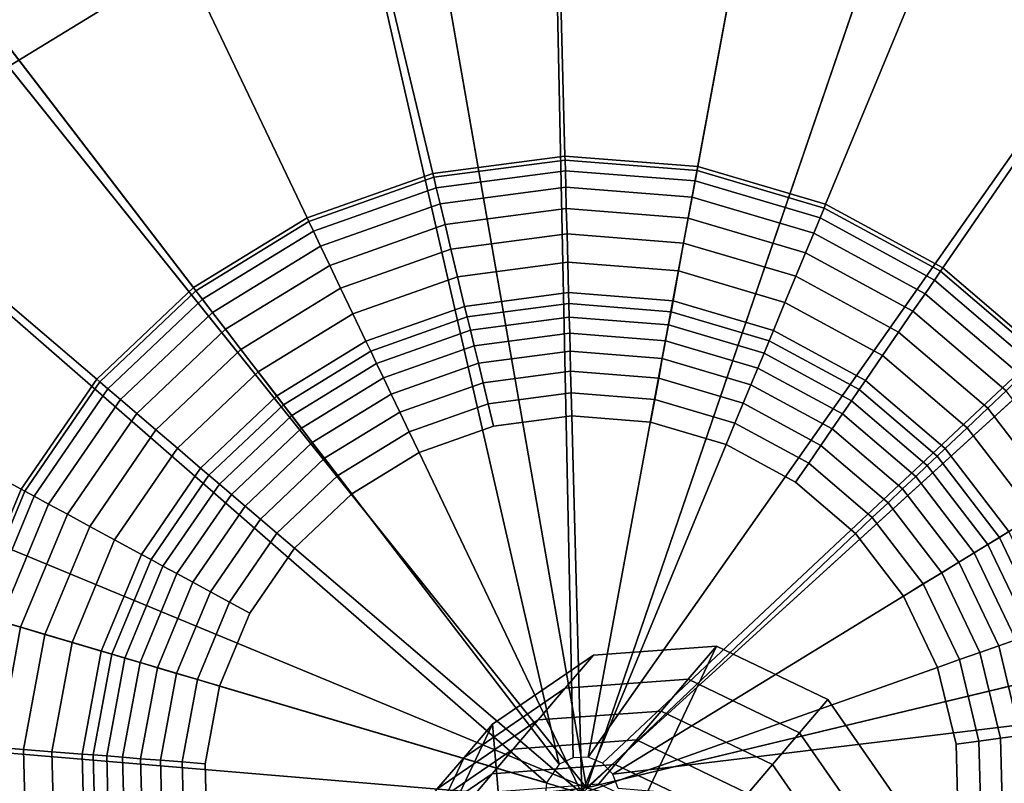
# Model space of a CAD drawing. Extents: x -43.1 to 43.1, y -41.3 to 41.3.
# Tile 649 of 656: x 27.08 to 27.719, y 32.267 to 32.763. Entities that reach past the tile are written whole.
import ezdxf

# ---------------------------------------------------------------- set-up
doc = ezdxf.new("R2010")
doc.units = 0
for name, color, linetype in [('CABLE.1', 18, 'CONTINUOUS'), ('LAMP', 7, 'CONTINUOUS'), ('LAMP_SUPPORT', 18, 'CONTINUOUS')]:
    doc.layers.add(name, color=color, linetype=linetype)

msp = doc.modelspace()

# ---------------------------------------------------------------- linework, layer by layer
at = {"layer": 'CABLE.1'}
for points in [[(27.4055, 32.0877, 27.2378), (27.3871, 32.3053, 27.2143), (27.4527, 32.3501, 27.2026), (27.5325, 32.356, 27.194)], [(27.4055, 32.0877, 27.2378), (27.5325, 32.356, 27.194), (27.6049, 32.3212, 27.1909), (27.6506, 32.2551, 27.194)], [(27.4343, 32.3286, 27.017), (27.5141, 32.3344, 27.0085), (27.5325, 32.356, 27.194), (27.4527, 32.3501, 27.2026)], [(27.5141, 32.3344, 27.0085), (27.5865, 32.2996, 27.0054), (27.6049, 32.3212, 27.1909), (27.5325, 32.356, 27.194)], [(27.3686, 32.2837, 27.0285), (27.4343, 32.3286, 27.017), (27.4527, 32.3501, 27.2026), (27.3871, 32.3053, 27.2143)], [(27.4167, 32.308, 26.8339), (27.4965, 32.3138, 26.8259), (27.5141, 32.3344, 27.0085), (27.4343, 32.3286, 27.017)], [(27.4965, 32.3138, 26.8259), (27.5689, 32.2791, 26.8229), (27.5865, 32.2996, 27.0054), (27.5141, 32.3344, 27.0085)], [(27.351, 32.263, 26.845), (27.4167, 32.308, 26.8339), (27.4343, 32.3286, 27.017), (27.3686, 32.2837, 27.0285)], [(27.5865, 32.2996, 27.0054), (27.6322, 32.2335, 27.0085), (27.6506, 32.2551, 27.194), (27.6049, 32.3212, 27.1909)], [(27.4006, 32.2891, 26.6559), (27.4805, 32.2951, 26.6485), (27.4965, 32.3138, 26.8259), (27.4167, 32.308, 26.8339)], [(27.4805, 32.2951, 26.6485), (27.5529, 32.2603, 26.6457), (27.5689, 32.2791, 26.8229), (27.4965, 32.3138, 26.8259)], [(27.3346, 32.2118, 27.0401), (27.3686, 32.2837, 27.0285), (27.3871, 32.3053, 27.2143), (27.353, 32.2334, 27.2261)], [(27.3348, 32.2441, 26.666), (27.4006, 32.2891, 26.6559), (27.4167, 32.308, 26.8339), (27.351, 32.263, 26.845)], [(27.4055, 32.0877, 27.2378), (27.3598, 32.1538, 27.2346), (27.353, 32.2334, 27.2261), (27.3871, 32.3053, 27.2143)], [(27.5689, 32.2791, 26.8229), (27.6146, 32.213, 26.8259), (27.6322, 32.2335, 27.0085), (27.5865, 32.2996, 27.0054)], [(27.3869, 32.273, 26.4852), (27.4668, 32.2791, 26.4788), (27.4805, 32.2951, 26.6485), (27.4006, 32.2891, 26.6559)], [(27.4668, 32.2791, 26.4788), (27.5393, 32.2444, 26.4765), (27.5529, 32.2603, 26.6457), (27.4805, 32.2951, 26.6485)], [(27.3209, 32.2279, 26.4939), (27.3869, 32.273, 26.4852), (27.4006, 32.2891, 26.6559), (27.3348, 32.2441, 26.666)], [(27.3169, 32.1911, 26.856), (27.351, 32.263, 26.845), (27.3686, 32.2837, 27.0285), (27.3346, 32.2118, 27.0401)], [(27.3762, 32.2605, 26.3243), (27.4562, 32.2666, 26.3193), (27.4668, 32.2791, 26.4788), (27.3869, 32.273, 26.4852)], [(27.4562, 32.2666, 26.3193), (27.5287, 32.232, 26.3175), (27.5393, 32.2444, 26.4765), (27.4668, 32.2791, 26.4788)], [(27.5529, 32.2603, 26.6457), (27.5986, 32.1942, 26.6485), (27.6146, 32.213, 26.8259), (27.5689, 32.2791, 26.8229)], [(27.3101, 32.2151, 26.331), (27.3762, 32.2605, 26.3243), (27.3869, 32.273, 26.4852), (27.3209, 32.2279, 26.4939)]]:
    msp.add_3dface(points, dxfattribs=at)
at = {"layer": 'LAMP'}
for points in [[(27.5075, 33.0191, 31.956), (27.3179, 33.0101, 31.956), (27.4481, 32.264, 31.956), (27.6934, 32.9805, 31.956)], [(27.1364, 32.9543, 31.956), (26.9745, 32.8551, 31.956), (27.4481, 32.264, 31.956), (27.3179, 33.0101, 31.956)], [(27.8639, 32.897, 31.956), (27.6934, 32.9805, 31.956), (27.4481, 32.264, 31.956), (28.0083, 32.7737, 31.956)], [(27.0071, 32.8144, 35.0649), (27.1579, 32.9068, 35.0649), (27.2011, 32.811, 35.0862), (27.0728, 32.7324, 35.0862)], [(27.4952, 32.8623, 35.0862), (27.6425, 32.8318, 35.0862), (27.4481, 32.264, 35.0862), (27.3449, 32.8552, 35.0862)], [(26.8424, 32.7187, 31.956), (26.7483, 32.5538, 31.956), (27.4481, 32.264, 31.956), (26.9745, 32.8551, 31.956)], [(27.2011, 32.811, 35.0862), (27.3449, 32.8552, 35.0862), (27.4481, 32.264, 35.0862), (27.0728, 32.7324, 35.0862)], [(27.7776, 32.7656, 35.0862), (27.892, 32.6679, 35.0862), (27.4481, 32.264, 35.0862), (27.6425, 32.8318, 35.0862)], [(28.1175, 32.6184, 31.956), (28.0083, 32.7737, 31.956), (27.4481, 32.264, 31.956), (28.1846, 32.4408, 31.956)], [(26.9681, 32.6243, 35.0862), (27.0728, 32.7324, 35.0862), (27.4481, 32.264, 35.0862), (26.8936, 32.4936, 35.0862)], [(27.9785, 32.5448, 35.0862), (28.0317, 32.4041, 35.0862), (27.4481, 32.264, 35.0862), (27.892, 32.6679, 35.0862)], [(26.6982, 32.3707, 31.956), (26.6953, 32.1808, 31.956), (27.4481, 32.264, 31.956), (26.7483, 32.5538, 31.956)], [(26.8539, 32.3485, 35.0862), (26.8936, 32.4936, 35.0862), (27.4481, 32.264, 35.0862), (26.8515, 32.1981, 35.0862)], [(28.2054, 32.2521, 31.956), (28.1846, 32.4408, 31.956), (27.4481, 32.264, 31.956), (28.1787, 32.0641, 31.956)], [(28.0482, 32.2545, 35.0862), (28.027, 32.1056, 35.0862), (27.4481, 32.264, 35.0862), (28.0317, 32.4041, 35.0862)]]:
    msp.add_3dface(points, dxfattribs=at)
at = {"layer": 'LAMP_SUPPORT'}
for points in [[(27.4394, 32.2835, 31.3898), (27.4304, 32.2792, 31.3898), (27.2218, 33.19, 31.3898), (27.4199, 33.2161, 31.3898)], [(27.4493, 32.2838, 31.3898), (27.4394, 32.2835, 31.3898), (27.4199, 33.2161, 31.3898), (27.6192, 33.2004, 31.3898)], [(27.4493, 32.2838, 31.3898), (27.6192, 33.2004, 31.3898), (27.8109, 33.1436, 31.3898), (27.9865, 33.0483, 31.3898)], [(27.4304, 32.2792, 31.3898), (26.8629, 33.0188, 31.3898), (27.0334, 33.1233, 31.3898), (27.2218, 33.19, 31.3898)], [(27.4585, 32.28, 31.3898), (27.4493, 32.2838, 31.3898), (27.9865, 33.0483, 31.3898), (28.1385, 32.9184, 31.3898)], [(27.4249, 33.0283, 27.6063), (27.2656, 33.0073, 27.6063), (27.3483, 32.6629, 27.6063), (27.4341, 32.6742, 27.6063)], [(27.585, 33.0157, 27.6063), (27.4249, 33.0283, 27.6063), (27.4341, 32.6742, 27.6063), (27.5204, 32.6674, 27.6063)], [(27.4304, 32.2792, 31.3898), (27.4221, 32.2671, 31.3898), (26.718, 32.8812, 31.3898), (26.8629, 33.0188, 31.3898)], [(27.739, 32.97, 27.6063), (27.585, 33.0157, 27.6063), (27.5204, 32.6674, 27.6063), (27.6034, 32.6429, 27.6063)], [(27.2656, 33.0073, 27.6063), (27.1143, 32.9537, 27.6063), (27.2667, 32.634, 27.6063), (27.3483, 32.6629, 27.6063)], [(27.8801, 32.8934, 27.6063), (27.739, 32.97, 27.6063), (27.6034, 32.6429, 27.6063), (27.6795, 32.6016, 27.6063)], [(27.1143, 32.9537, 27.6063), (26.9773, 32.8698, 27.6063), (27.1929, 32.5888, 27.6063), (27.2667, 32.634, 27.6063)], [(27.4653, 32.2728, 31.3898), (27.4585, 32.28, 31.3898), (28.1385, 32.9184, 31.3898), (28.2602, 32.7599, 31.3898)], [(28.0022, 32.7891, 27.6063), (27.8801, 32.8934, 27.6063), (27.6795, 32.6016, 27.6063), (27.7453, 32.5453, 27.6063)], [(27.4221, 32.2671, 31.3898), (26.5283, 32.5319, 31.3898), (26.6047, 32.7165, 31.3898), (26.718, 32.8812, 31.3898)], [(26.9773, 32.8698, 27.6063), (26.8608, 32.7592, 27.6063), (27.1301, 32.5292, 27.6063), (27.1929, 32.5888, 27.6063)], [(26.8608, 32.7592, 27.6063), (26.7699, 32.6269, 27.6063), (27.0811, 32.4579, 27.6063), (27.1301, 32.5292, 27.6063)], [(27.4653, 32.2728, 31.3898), (28.2602, 32.7599, 31.3898), (28.3462, 32.5795, 31.3898), (28.3929, 32.3851, 31.3898)], [(27.4341, 32.6742, 27.6063), (27.3483, 32.6629, 27.6063), (27.3489, 32.6604, 27.5867), (27.4342, 32.6716, 27.5867)], [(27.4342, 32.6716, 27.5867), (27.3489, 32.6604, 27.5867), (27.3505, 32.6536, 27.5344), (27.4344, 32.6647, 27.5344)], [(27.5204, 32.6674, 27.6063), (27.4341, 32.6742, 27.6063), (27.4342, 32.6716, 27.5867), (27.52, 32.6649, 27.5867)], [(27.52, 32.6649, 27.5867), (27.4342, 32.6716, 27.5867), (27.4344, 32.6647, 27.5344), (27.5187, 32.658, 27.5344)], [(27.3483, 32.6629, 27.6063), (27.2667, 32.634, 27.6063), (27.2678, 32.6317, 27.5867), (27.3489, 32.6604, 27.5867)], [(27.4344, 32.6647, 27.5344), (27.3505, 32.6536, 27.5344), (27.3531, 32.6432, 27.4592), (27.4347, 32.6539, 27.4592)], [(27.5187, 32.658, 27.5344), (27.4344, 32.6647, 27.5344), (27.4347, 32.6539, 27.4592), (27.5167, 32.6475, 27.4592)], [(27.6024, 32.6404, 27.5867), (27.52, 32.6649, 27.5867), (27.5187, 32.658, 27.5344), (27.5998, 32.634, 27.5344)], [(27.6034, 32.6429, 27.6063), (27.5204, 32.6674, 27.6063), (27.52, 32.6649, 27.5867), (27.6024, 32.6404, 27.5867)], [(27.3489, 32.6604, 27.5867), (27.2678, 32.6317, 27.5867), (27.2708, 32.6254, 27.5344), (27.3505, 32.6536, 27.5344)], [(27.5998, 32.634, 27.5344), (27.5187, 32.658, 27.5344), (27.5167, 32.6475, 27.4592), (27.5957, 32.6241, 27.4592)], [(27.3505, 32.6536, 27.5344), (27.2708, 32.6254, 27.5344), (27.2755, 32.6157, 27.4592), (27.3531, 32.6432, 27.4592)], [(27.4347, 32.6539, 27.4592), (27.3531, 32.6432, 27.4592), (27.3563, 32.6297, 27.3708), (27.435, 32.6401, 27.3708)], [(27.5167, 32.6475, 27.4592), (27.4347, 32.6539, 27.4592), (27.435, 32.6401, 27.3708), (27.5142, 32.6338, 27.3708)], [(27.3531, 32.6432, 27.4592), (27.2755, 32.6157, 27.4592), (27.2814, 32.6032, 27.3708), (27.3563, 32.6297, 27.3708)], [(27.5957, 32.6241, 27.4592), (27.5167, 32.6475, 27.4592), (27.5142, 32.6338, 27.3708), (27.5904, 32.6113, 27.3708)], [(27.6795, 32.6016, 27.6063), (27.6034, 32.6429, 27.6063), (27.6024, 32.6404, 27.5867), (27.678, 32.5994, 27.5867)], [(27.435, 32.6401, 27.3708), (27.3563, 32.6297, 27.3708), (27.3601, 32.6137, 27.2792), (27.4355, 32.6236, 27.2792)], [(27.5142, 32.6338, 27.3708), (27.435, 32.6401, 27.3708), (27.4355, 32.6236, 27.2792), (27.5112, 32.6177, 27.2792)], [(27.678, 32.5994, 27.5867), (27.6024, 32.6404, 27.5867), (27.5998, 32.634, 27.5344), (27.6741, 32.5937, 27.5344)], [(27.2667, 32.634, 27.6063), (27.1929, 32.5888, 27.6063), (27.1945, 32.5867, 27.5867), (27.2678, 32.6317, 27.5867)], [(27.2678, 32.6317, 27.5867), (27.1945, 32.5867, 27.5867), (27.1987, 32.5812, 27.5344), (27.2708, 32.6254, 27.5344)], [(27.5904, 32.6113, 27.3708), (27.5142, 32.6338, 27.3708), (27.5112, 32.6177, 27.2792), (27.5841, 32.5961, 27.2792)], [(27.6741, 32.5937, 27.5344), (27.5998, 32.634, 27.5344), (27.5957, 32.6241, 27.4592), (27.668, 32.5848, 27.4592)], [(26.7699, 32.6269, 27.6063), (26.7084, 32.4785, 27.6063), (27.048, 32.3779, 27.6063), (27.0811, 32.4579, 27.6063)], [(27.2708, 32.6254, 27.5344), (27.1987, 32.5812, 27.5344), (27.2053, 32.5727, 27.4592), (27.2755, 32.6157, 27.4592)], [(27.3563, 32.6297, 27.3708), (27.2814, 32.6032, 27.3708), (27.2885, 32.5883, 27.2792), (27.3601, 32.6137, 27.2792)], [(27.4355, 32.6236, 27.2792), (27.3601, 32.6137, 27.2792), (27.3644, 32.5958, 27.1939), (27.4359, 32.6052, 27.1939)], [(27.5112, 32.6177, 27.2792), (27.4355, 32.6236, 27.2792), (27.4359, 32.6052, 27.1939), (27.5079, 32.5996, 27.1939)], [(27.668, 32.5848, 27.4592), (27.5957, 32.6241, 27.4592), (27.5904, 32.6113, 27.3708), (27.6601, 32.5734, 27.3708)], [(27.5841, 32.5961, 27.2792), (27.5112, 32.6177, 27.2792), (27.5079, 32.5996, 27.1939), (27.577, 32.5791, 27.1939)], [(27.2755, 32.6157, 27.4592), (27.2053, 32.5727, 27.4592), (27.2137, 32.5617, 27.3708), (27.2814, 32.6032, 27.3708)], [(27.3601, 32.6137, 27.2792), (27.2885, 32.5883, 27.2792), (27.2964, 32.5717, 27.1939), (27.3644, 32.5958, 27.1939)], [(27.6601, 32.5734, 27.3708), (27.5904, 32.6113, 27.3708), (27.5841, 32.5961, 27.2792), (27.6508, 32.5598, 27.2792)], [(27.4359, 32.6052, 27.1939), (27.3644, 32.5958, 27.1939), (27.369, 32.5766, 27.1249), (27.4365, 32.5855, 27.1249)], [(27.5079, 32.5996, 27.1939), (27.4359, 32.6052, 27.1939), (27.4365, 32.5855, 27.1249), (27.5043, 32.5801, 27.1249)], [(27.2814, 32.6032, 27.3708), (27.2137, 32.5617, 27.3708), (27.2237, 32.5486, 27.2792), (27.2885, 32.5883, 27.2792)], [(27.577, 32.5791, 27.1939), (27.5079, 32.5996, 27.1939), (27.5043, 32.5801, 27.1249), (27.5695, 32.5608, 27.1249)], [(27.7434, 32.5435, 27.5867), (27.678, 32.5994, 27.5867), (27.6741, 32.5937, 27.5344), (27.7384, 32.5387, 27.5344)], [(27.7453, 32.5453, 27.6063), (27.6795, 32.6016, 27.6063), (27.678, 32.5994, 27.5867), (27.7434, 32.5435, 27.5867)], [(27.3644, 32.5958, 27.1939), (27.2964, 32.5717, 27.1939), (27.3049, 32.5539, 27.1249), (27.369, 32.5766, 27.1249)], [(27.6508, 32.5598, 27.2792), (27.5841, 32.5961, 27.2792), (27.577, 32.5791, 27.1939), (27.6404, 32.5447, 27.1939)], [(27.7384, 32.5387, 27.5344), (27.6741, 32.5937, 27.5344), (27.668, 32.5848, 27.4592), (27.7306, 32.5314, 27.4592)], [(27.1929, 32.5888, 27.6063), (27.1301, 32.5292, 27.6063), (27.1321, 32.5275, 27.5867), (27.1945, 32.5867, 27.5867)], [(27.1945, 32.5867, 27.5867), (27.1321, 32.5275, 27.5867), (27.1374, 32.523, 27.5344), (27.1987, 32.5812, 27.5344)], [(27.2885, 32.5883, 27.2792), (27.2237, 32.5486, 27.2792), (27.2349, 32.5341, 27.1939), (27.2964, 32.5717, 27.1939)], [(27.4365, 32.5855, 27.1249), (27.369, 32.5766, 27.1249), (27.3707, 32.5697, 27.1077), (27.4367, 32.5784, 27.1077)], [(27.5043, 32.5801, 27.1249), (27.4365, 32.5855, 27.1249), (27.4367, 32.5784, 27.1077), (27.503, 32.5731, 27.1077)], [(27.1987, 32.5812, 27.5344), (27.1374, 32.523, 27.5344), (27.1456, 32.516, 27.4592), (27.2053, 32.5727, 27.4592)], [(27.5695, 32.5608, 27.1249), (27.5043, 32.5801, 27.1249), (27.503, 32.5731, 27.1077), (27.5667, 32.5542, 27.1077)], [(27.6404, 32.5447, 27.1939), (27.577, 32.5791, 27.1939), (27.5695, 32.5608, 27.1249), (27.6292, 32.5284, 27.1249)], [(27.7306, 32.5314, 27.4592), (27.668, 32.5848, 27.4592), (27.6601, 32.5734, 27.3708), (27.7205, 32.5218, 27.3708)], [(27.2053, 32.5727, 27.4592), (27.1456, 32.516, 27.4592), (27.1561, 32.507, 27.3708), (27.2137, 32.5617, 27.3708)], [(27.369, 32.5766, 27.1249), (27.3049, 32.5539, 27.1249), (27.308, 32.5475, 27.1077), (27.3707, 32.5697, 27.1077)], [(27.4367, 32.5784, 27.1077), (27.3707, 32.5697, 27.1077), (27.3728, 32.5611, 27.0919), (27.4369, 32.5695, 27.0919)], [(27.503, 32.5731, 27.1077), (27.4367, 32.5784, 27.1077), (27.4369, 32.5695, 27.0919), (27.5014, 32.5645, 27.0919)], [(27.5667, 32.5542, 27.1077), (27.503, 32.5731, 27.1077), (27.5014, 32.5645, 27.0919), (27.5634, 32.5461, 27.0919)], [(27.7205, 32.5218, 27.3708), (27.6601, 32.5734, 27.3708), (27.6508, 32.5598, 27.2792), (27.7086, 32.5105, 27.2792)], [(27.2964, 32.5717, 27.1939), (27.2349, 32.5341, 27.1939), (27.247, 32.5184, 27.1249), (27.3049, 32.5539, 27.1249)], [(27.3707, 32.5697, 27.1077), (27.308, 32.5475, 27.1077), (27.3118, 32.5395, 27.0919), (27.3728, 32.5611, 27.0919)], [(27.4369, 32.5695, 27.0919), (27.3728, 32.5611, 27.0919), (27.3752, 32.551, 27.0779), (27.4372, 32.5592, 27.0779)], [(27.5014, 32.5645, 27.0919), (27.4369, 32.5695, 27.0919), (27.4372, 32.5592, 27.0779), (27.4995, 32.5543, 27.0779)], [(27.2137, 32.5617, 27.3708), (27.1561, 32.507, 27.3708), (27.1686, 32.4963, 27.2792), (27.2237, 32.5486, 27.2792)], [(27.3728, 32.5611, 27.0919), (27.3118, 32.5395, 27.0919), (27.3163, 32.5302, 27.0779), (27.3752, 32.551, 27.0779)], [(27.5634, 32.5461, 27.0919), (27.5014, 32.5645, 27.0919), (27.4995, 32.5543, 27.0779), (27.5594, 32.5365, 27.0779)], [(27.6292, 32.5284, 27.1249), (27.5695, 32.5608, 27.1249), (27.5667, 32.5542, 27.1077), (27.6252, 32.5225, 27.1077)], [(27.7086, 32.5105, 27.2792), (27.6508, 32.5598, 27.2792), (27.6404, 32.5447, 27.1939), (27.6953, 32.4978, 27.1939)], [(27.3049, 32.5539, 27.1249), (27.247, 32.5184, 27.1249), (27.2513, 32.5127, 27.1077), (27.308, 32.5475, 27.1077)], [(27.4372, 32.5592, 27.0779), (27.3752, 32.551, 27.0779), (27.3779, 32.5396, 27.0662), (27.4375, 32.5475, 27.0662)], [(27.4995, 32.5543, 27.0779), (27.4372, 32.5592, 27.0779), (27.4375, 32.5475, 27.0662), (27.4973, 32.5427, 27.0662)], [(27.5594, 32.5365, 27.0779), (27.4995, 32.5543, 27.0779), (27.4973, 32.5427, 27.0662), (27.5549, 32.5257, 27.0662)], [(27.6252, 32.5225, 27.1077), (27.5667, 32.5542, 27.1077), (27.5634, 32.5461, 27.0919), (27.6202, 32.5152, 27.0919)], [(27.2237, 32.5486, 27.2792), (27.1686, 32.4963, 27.2792), (27.1826, 32.4844, 27.1939), (27.2349, 32.5341, 27.1939)], [(27.308, 32.5475, 27.1077), (27.2513, 32.5127, 27.1077), (27.2567, 32.5057, 27.0919), (27.3118, 32.5395, 27.0919)], [(27.3752, 32.551, 27.0779), (27.3163, 32.5302, 27.0779), (27.3213, 32.5196, 27.0662), (27.3779, 32.5396, 27.0662)], [(27.4375, 32.5475, 27.0662), (27.3779, 32.5396, 27.0662), (27.381, 32.527, 27.0573), (27.4378, 32.5345, 27.0573)], [(27.4973, 32.5427, 27.0662), (27.4375, 32.5475, 27.0662), (27.4378, 32.5345, 27.0573), (27.495, 32.53, 27.0573)], [(27.5549, 32.5257, 27.0662), (27.4973, 32.5427, 27.0662), (27.495, 32.53, 27.0573), (27.5499, 32.5137, 27.0573)], [(27.6202, 32.5152, 27.0919), (27.5634, 32.5461, 27.0919), (27.5594, 32.5365, 27.0779), (27.6143, 32.5067, 27.0779)], [(27.6953, 32.4978, 27.1939), (27.6404, 32.5447, 27.1939), (27.6292, 32.5284, 27.1249), (27.6809, 32.4842, 27.1249)], [(27.2349, 32.5341, 27.1939), (27.1826, 32.4844, 27.1939), (27.1976, 32.4716, 27.1249), (27.247, 32.5184, 27.1249)], [(27.3118, 32.5395, 27.0919), (27.2567, 32.5057, 27.0919), (27.263, 32.4975, 27.0779), (27.3163, 32.5302, 27.0779)], [(27.3779, 32.5396, 27.0662), (27.3213, 32.5196, 27.0662), (27.3269, 32.5079, 27.0573), (27.381, 32.527, 27.0573)], [(27.4378, 32.5345, 27.0573), (27.381, 32.527, 27.0573), (27.3842, 32.5133, 27.0516), (27.4382, 32.5204, 27.0516)], [(27.495, 32.53, 27.0573), (27.4378, 32.5345, 27.0573), (27.4382, 32.5204, 27.0516), (27.4924, 32.5161, 27.0516)], [(27.6143, 32.5067, 27.0779), (27.5594, 32.5365, 27.0779), (27.5549, 32.5257, 27.0662), (27.6077, 32.497, 27.0662)], [(27.4221, 32.2671, 31.3898), (27.4213, 32.2572, 31.3898), (26.4918, 32.3353, 31.3898), (26.5283, 32.5319, 31.3898)], [(27.1301, 32.5292, 27.6063), (27.0811, 32.4579, 27.6063), (27.0834, 32.4566, 27.5867), (27.1321, 32.5275, 27.5867)], [(27.3163, 32.5302, 27.0779), (27.263, 32.4975, 27.0779), (27.2701, 32.4882, 27.0662), (27.3213, 32.5196, 27.0662)], [(27.5499, 32.5137, 27.0573), (27.495, 32.53, 27.0573), (27.4924, 32.5161, 27.0516), (27.5445, 32.5007, 27.0516)], [(27.6809, 32.4842, 27.1249), (27.6292, 32.5284, 27.1249), (27.6252, 32.5225, 27.1077), (27.6758, 32.4793, 27.1077)], [(27.1321, 32.5275, 27.5867), (27.0834, 32.4566, 27.5867), (27.0895, 32.4533, 27.5344), (27.1374, 32.523, 27.5344)], [(27.1374, 32.523, 27.5344), (27.0895, 32.4533, 27.5344), (27.0989, 32.4482, 27.4592), (27.1456, 32.516, 27.4592)], [(27.381, 32.527, 27.0573), (27.3269, 32.5079, 27.0573), (27.333, 32.4952, 27.0516), (27.3842, 32.5133, 27.0516)], [(27.6077, 32.497, 27.0662), (27.5549, 32.5257, 27.0662), (27.5499, 32.5137, 27.0573), (27.6003, 32.4863, 27.0573)], [(27.6758, 32.4793, 27.1077), (27.6252, 32.5225, 27.1077), (27.6202, 32.5152, 27.0919), (27.6694, 32.4732, 27.0919)], [(27.7689, 32.4588, 27.3708), (27.7205, 32.5218, 27.3708), (27.7086, 32.5105, 27.2792), (27.7549, 32.4502, 27.2792)], [(27.1456, 32.516, 27.4592), (27.0989, 32.4482, 27.4592), (27.1111, 32.4416, 27.3708), (27.1561, 32.507, 27.3708)], [(27.247, 32.5184, 27.1249), (27.1976, 32.4716, 27.1249), (27.203, 32.4669, 27.1077), (27.2513, 32.5127, 27.1077)], [(27.3213, 32.5196, 27.0662), (27.2701, 32.4882, 27.0662), (27.278, 32.4779, 27.0573), (27.3269, 32.5079, 27.0573)], [(27.4382, 32.5204, 27.0516), (27.3842, 32.5133, 27.0516), (27.3877, 32.4987, 27.0496), (27.4386, 32.5054, 27.0496)], [(27.4924, 32.5161, 27.0516), (27.4382, 32.5204, 27.0516), (27.4386, 32.5054, 27.0496), (27.4897, 32.5014, 27.0496)], [(27.5445, 32.5007, 27.0516), (27.4924, 32.5161, 27.0516), (27.4897, 32.5014, 27.0496), (27.5388, 32.4868, 27.0496)], [(27.6694, 32.4732, 27.0919), (27.6202, 32.5152, 27.0919), (27.6143, 32.5067, 27.0779), (27.6619, 32.4661, 27.0779)], [(27.2513, 32.5127, 27.1077), (27.203, 32.4669, 27.1077), (27.2098, 32.4612, 27.0919), (27.2567, 32.5057, 27.0919)], [(27.3842, 32.5133, 27.0516), (27.333, 32.4952, 27.0516), (27.3394, 32.4816, 27.0496), (27.3877, 32.4987, 27.0496)], [(27.6003, 32.4863, 27.0573), (27.5499, 32.5137, 27.0573), (27.5445, 32.5007, 27.0516), (27.5924, 32.4747, 27.0516)], [(27.7549, 32.4502, 27.2792), (27.7086, 32.5105, 27.2792), (27.6953, 32.4978, 27.1939), (27.7392, 32.4406, 27.1939)], [(27.1561, 32.507, 27.3708), (27.1111, 32.4416, 27.3708), (27.1256, 32.4337, 27.2792), (27.1686, 32.4963, 27.2792)], [(27.2567, 32.5057, 27.0919), (27.2098, 32.4612, 27.0919), (27.2176, 32.4545, 27.0779), (27.263, 32.4975, 27.0779)], [(27.3269, 32.5079, 27.0573), (27.278, 32.4779, 27.0573), (27.2866, 32.4667, 27.0516), (27.333, 32.4952, 27.0516)], [(27.4386, 32.5054, 27.0496), (27.3877, 32.4987, 27.0496), (27.3394, 32.4816, 27.0496), (27.445, 32.2603, 27.0496)], [(27.5388, 32.4868, 27.0496), (27.4897, 32.5014, 27.0496), (27.4386, 32.5054, 27.0496), (27.445, 32.2603, 27.0496)], [(27.6619, 32.4661, 27.0779), (27.6143, 32.5067, 27.0779), (27.6077, 32.497, 27.0662), (27.6533, 32.458, 27.0662)], [(27.1686, 32.4963, 27.2792), (27.1256, 32.4337, 27.2792), (27.1417, 32.4249, 27.1939), (27.1826, 32.4844, 27.1939)], [(27.263, 32.4975, 27.0779), (27.2176, 32.4545, 27.0779), (27.2266, 32.4469, 27.0662), (27.2701, 32.4882, 27.0662)], [(27.5924, 32.4747, 27.0516), (27.5445, 32.5007, 27.0516), (27.5388, 32.4868, 27.0496), (27.5838, 32.4624, 27.0496)], [(27.6533, 32.458, 27.0662), (27.6077, 32.497, 27.0662), (27.6003, 32.4863, 27.0573), (27.6439, 32.4491, 27.0573)], [(27.7392, 32.4406, 27.1939), (27.6953, 32.4978, 27.1939), (27.6809, 32.4842, 27.1249), (27.7223, 32.4303, 27.1249)], [(27.333, 32.4952, 27.0516), (27.2866, 32.4667, 27.0516), (27.2957, 32.4548, 27.0496), (27.3394, 32.4816, 27.0496)], [(27.1826, 32.4844, 27.1939), (27.1417, 32.4249, 27.1939), (27.1591, 32.4155, 27.1249), (27.1976, 32.4716, 27.1249)], [(27.2701, 32.4882, 27.0662), (27.2266, 32.4469, 27.0662), (27.2364, 32.4384, 27.0573), (27.278, 32.4779, 27.0573)], [(27.6228, 32.4291, 27.0496), (27.5838, 32.4624, 27.0496), (27.5388, 32.4868, 27.0496), (27.445, 32.2603, 27.0496)], [(27.6439, 32.4491, 27.0573), (27.6003, 32.4863, 27.0573), (27.5924, 32.4747, 27.0516), (27.6337, 32.4394, 27.0516)], [(27.7223, 32.4303, 27.1249), (27.6809, 32.4842, 27.1249), (27.6758, 32.4793, 27.1077), (27.7163, 32.4265, 27.1077)], [(27.278, 32.4779, 27.0573), (27.2364, 32.4384, 27.0573), (27.2471, 32.4293, 27.0516), (27.2866, 32.4667, 27.0516)], [(27.3394, 32.4816, 27.0496), (27.2957, 32.4548, 27.0496), (27.2585, 32.4195, 27.0496), (27.445, 32.2603, 27.0496)], [(27.7163, 32.4265, 27.1077), (27.6758, 32.4793, 27.1077), (27.6694, 32.4732, 27.0919), (27.7087, 32.4219, 27.0919)], [(27.1976, 32.4716, 27.1249), (27.1591, 32.4155, 27.1249), (27.1654, 32.4121, 27.1077), (27.203, 32.4669, 27.1077)], [(27.6337, 32.4394, 27.0516), (27.5924, 32.4747, 27.0516), (27.5838, 32.4624, 27.0496), (27.6228, 32.4291, 27.0496)], [(27.7087, 32.4219, 27.0919), (27.6694, 32.4732, 27.0919), (27.6619, 32.4661, 27.0779), (27.6999, 32.4165, 27.0779)], [(27.203, 32.4669, 27.1077), (27.1654, 32.4121, 27.1077), (27.1731, 32.4079, 27.0919), (27.2098, 32.4612, 27.0919)], [(27.2866, 32.4667, 27.0516), (27.2471, 32.4293, 27.0516), (27.2585, 32.4195, 27.0496), (27.2957, 32.4548, 27.0496)], [(27.6999, 32.4165, 27.0779), (27.6619, 32.4661, 27.0779), (27.6533, 32.458, 27.0662), (27.6899, 32.4104, 27.0662)], [(27.0811, 32.4579, 27.6063), (27.048, 32.3779, 27.6063), (27.0505, 32.3772, 27.5867), (27.0834, 32.4566, 27.5867)], [(27.2098, 32.4612, 27.0919), (27.1731, 32.4079, 27.0919), (27.1822, 32.403, 27.0779), (27.2176, 32.4545, 27.0779)], [(27.6899, 32.4104, 27.0662), (27.6533, 32.458, 27.0662), (27.6439, 32.4491, 27.0573), (27.6788, 32.4036, 27.0573)], [(27.0834, 32.4566, 27.5867), (27.0505, 32.3772, 27.5867), (27.0571, 32.3752, 27.5344), (27.0895, 32.4533, 27.5344)], [(27.0895, 32.4533, 27.5344), (27.0571, 32.3752, 27.5344), (27.0674, 32.3721, 27.4592), (27.0989, 32.4482, 27.4592)], [(27.2176, 32.4545, 27.0779), (27.1822, 32.403, 27.0779), (27.1925, 32.3974, 27.0662), (27.2266, 32.4469, 27.0662)], [(27.0989, 32.4482, 27.4592), (27.0674, 32.3721, 27.4592), (27.0807, 32.3682, 27.3708), (27.1111, 32.4416, 27.3708)], [(27.2266, 32.4469, 27.0662), (27.1925, 32.3974, 27.0662), (27.2039, 32.3912, 27.0573), (27.2364, 32.4384, 27.0573)], [(27.6788, 32.4036, 27.0573), (27.6439, 32.4491, 27.0573), (27.6337, 32.4394, 27.0516), (27.6668, 32.3963, 27.0516)], [(27.1111, 32.4416, 27.3708), (27.0807, 32.3682, 27.3708), (27.0965, 32.3635, 27.2792), (27.1256, 32.4337, 27.2792)], [(27.2364, 32.4384, 27.0573), (27.2039, 32.3912, 27.0573), (27.2163, 32.3845, 27.0516), (27.2471, 32.4293, 27.0516)], [(27.6668, 32.3963, 27.0516), (27.6337, 32.4394, 27.0516), (27.6228, 32.4291, 27.0496), (27.654, 32.3884, 27.0496)], [(27.1256, 32.4337, 27.2792), (27.0965, 32.3635, 27.2792), (27.1141, 32.3583, 27.1939), (27.1417, 32.4249, 27.1939)], [(27.2471, 32.4293, 27.0516), (27.2163, 32.3845, 27.0516), (27.2295, 32.3773, 27.0496), (27.2585, 32.4195, 27.0496)], [(27.6761, 32.3421, 27.0496), (27.654, 32.3884, 27.0496), (27.6228, 32.4291, 27.0496), (27.445, 32.2603, 27.0496)], [(27.7449, 32.3665, 27.1077), (27.7163, 32.4265, 27.1077), (27.7087, 32.4219, 27.0919), (27.7366, 32.3636, 27.0919)], [(27.7516, 32.3689, 27.1249), (27.7223, 32.4303, 27.1249), (27.7163, 32.4265, 27.1077), (27.7449, 32.3665, 27.1077)], [(27.1417, 32.4249, 27.1939), (27.1141, 32.3583, 27.1939), (27.1331, 32.3527, 27.1249), (27.1591, 32.4155, 27.1249)], [(27.2585, 32.4195, 27.0496), (27.2295, 32.3773, 27.0496), (27.2099, 32.3299, 27.0496), (27.445, 32.2603, 27.0496)], [(27.7366, 32.3636, 27.0919), (27.7087, 32.4219, 27.0919), (27.6999, 32.4165, 27.0779), (27.7268, 32.3601, 27.0779)], [(27.1591, 32.4155, 27.1249), (27.1331, 32.3527, 27.1249), (27.1399, 32.3507, 27.1077), (27.1654, 32.4121, 27.1077)], [(27.7268, 32.3601, 27.0779), (27.6999, 32.4165, 27.0779), (27.6899, 32.4104, 27.0662), (27.7158, 32.3562, 27.0662)], [(27.1654, 32.4121, 27.1077), (27.1399, 32.3507, 27.1077), (27.1484, 32.3482, 27.0919), (27.1731, 32.4079, 27.0919)], [(27.1731, 32.4079, 27.0919), (27.1484, 32.3482, 27.0919), (27.1583, 32.3452, 27.0779), (27.1822, 32.403, 27.0779)], [(27.7158, 32.3562, 27.0662), (27.6899, 32.4104, 27.0662), (27.6788, 32.4036, 27.0573), (27.7035, 32.3519, 27.0573)], [(27.1822, 32.403, 27.0779), (27.1583, 32.3452, 27.0779), (27.1696, 32.3419, 27.0662), (27.1925, 32.3974, 27.0662)], [(27.7035, 32.3519, 27.0573), (27.6788, 32.4036, 27.0573), (27.6668, 32.3963, 27.0516), (27.6902, 32.3472, 27.0516)], [(27.1925, 32.3974, 27.0662), (27.1696, 32.3419, 27.0662), (27.182, 32.3382, 27.0573), (27.2039, 32.3912, 27.0573)], [(27.6902, 32.3472, 27.0516), (27.6668, 32.3963, 27.0516), (27.654, 32.3884, 27.0496), (27.6761, 32.3421, 27.0496)], [(27.2039, 32.3912, 27.0573), (27.182, 32.3382, 27.0573), (27.1955, 32.3342, 27.0516), (27.2163, 32.3845, 27.0516)], [(27.2163, 32.3845, 27.0516), (27.1955, 32.3342, 27.0516), (27.2099, 32.3299, 27.0496), (27.2295, 32.3773, 27.0496)], [(27.4687, 32.2634, 31.3898), (27.4653, 32.2728, 31.3898), (28.3929, 32.3851, 31.3898), (28.3981, 32.1853, 31.3898)], [(27.0674, 32.3721, 27.4592), (27.0524, 32.2912, 27.4592), (27.0663, 32.2901, 27.3708), (27.0807, 32.3682, 27.3708)], [(27.0807, 32.3682, 27.3708), (27.0663, 32.2901, 27.3708), (27.0826, 32.2888, 27.2792), (27.0965, 32.3635, 27.2792)], [(27.0965, 32.3635, 27.2792), (27.0826, 32.2888, 27.2792), (27.101, 32.2874, 27.1939), (27.1141, 32.3583, 27.1939)], [(27.1141, 32.3583, 27.1939), (27.101, 32.2874, 27.1939), (27.1207, 32.2858, 27.1249), (27.1331, 32.3527, 27.1249)], [(27.7298, 32.2978, 27.0662), (27.7158, 32.3562, 27.0662), (27.7035, 32.3519, 27.0573), (27.7169, 32.2961, 27.0573)], [(27.7414, 32.2993, 27.0779), (27.7268, 32.3601, 27.0779), (27.7158, 32.3562, 27.0662), (27.7298, 32.2978, 27.0662)], [(27.1331, 32.3527, 27.1249), (27.1207, 32.2858, 27.1249), (27.1278, 32.2853, 27.1077), (27.1399, 32.3507, 27.1077)], [(27.1399, 32.3507, 27.1077), (27.1278, 32.2853, 27.1077), (27.1366, 32.2846, 27.0919), (27.1484, 32.3482, 27.0919)], [(27.7169, 32.2961, 27.0573), (27.7035, 32.3519, 27.0573), (27.6902, 32.3472, 27.0516), (27.7029, 32.2943, 27.0516)], [(27.1484, 32.3482, 27.0919), (27.1366, 32.2846, 27.0919), (27.1469, 32.2838, 27.0779), (27.1583, 32.3452, 27.0779)], [(27.1583, 32.3452, 27.0779), (27.1469, 32.2838, 27.0779), (27.1586, 32.2828, 27.0662), (27.1696, 32.3419, 27.0662)], [(27.7029, 32.2943, 27.0516), (27.6902, 32.3472, 27.0516), (27.6761, 32.3421, 27.0496), (27.6881, 32.2923, 27.0496)], [(27.1696, 32.3419, 27.0662), (27.1586, 32.2828, 27.0662), (27.1716, 32.2818, 27.0573), (27.182, 32.3382, 27.0573)], [(27.182, 32.3382, 27.0573), (27.1716, 32.2818, 27.0573), (27.1856, 32.2807, 27.0516), (27.1955, 32.3342, 27.0516)], [(27.6894, 32.2411, 27.0496), (27.6881, 32.2923, 27.0496), (27.6761, 32.3421, 27.0496), (27.445, 32.2603, 27.0496)], [(27.4213, 32.2572, 31.3898), (27.4246, 32.2478, 31.3898), (26.4971, 32.1355, 31.3898), (26.4918, 32.3353, 31.3898)], [(27.1955, 32.3342, 27.0516), (27.1856, 32.2807, 27.0516), (27.2006, 32.2795, 27.0496), (27.2099, 32.3299, 27.0496)], [(27.2099, 32.3299, 27.0496), (27.2006, 32.2795, 27.0496), (27.2019, 32.2283, 27.0496), (27.445, 32.2603, 27.0496)], [(27.7313, 32.2378, 27.0662), (27.7298, 32.2978, 27.0662), (27.7169, 32.2961, 27.0573), (27.7184, 32.2388, 27.0573)], [(27.7044, 32.2399, 27.0516), (27.7029, 32.2943, 27.0516), (27.6881, 32.2923, 27.0496), (27.6894, 32.2411, 27.0496)], [(27.7184, 32.2388, 27.0573), (27.7169, 32.2961, 27.0573), (27.7029, 32.2943, 27.0516), (27.7044, 32.2399, 27.0516)], [(27.0663, 32.2901, 27.3708), (27.0683, 32.2107, 27.3708), (27.0846, 32.2129, 27.2792), (27.0826, 32.2888, 27.2792)], [(27.0826, 32.2888, 27.2792), (27.0846, 32.2129, 27.2792), (27.1029, 32.2153, 27.1939), (27.101, 32.2874, 27.1939)], [(27.101, 32.2874, 27.1939), (27.1029, 32.2153, 27.1939), (27.1225, 32.2178, 27.1249), (27.1207, 32.2858, 27.1249)], [(27.1207, 32.2858, 27.1249), (27.1225, 32.2178, 27.1249), (27.1295, 32.2188, 27.1077), (27.1278, 32.2853, 27.1077)], [(27.1278, 32.2853, 27.1077), (27.1295, 32.2188, 27.1077), (27.1383, 32.2199, 27.0919), (27.1366, 32.2846, 27.0919)], [(27.1366, 32.2846, 27.0919), (27.1383, 32.2199, 27.0919), (27.1485, 32.2213, 27.0779), (27.1469, 32.2838, 27.0779)], [(27.1469, 32.2838, 27.0779), (27.1485, 32.2213, 27.0779), (27.1602, 32.2228, 27.0662), (27.1586, 32.2828, 27.0662)], [(27.1586, 32.2828, 27.0662), (27.1602, 32.2228, 27.0662), (27.1731, 32.2245, 27.0573), (27.1716, 32.2818, 27.0573)], [(27.1716, 32.2818, 27.0573), (27.1731, 32.2245, 27.0573), (27.187, 32.2263, 27.0516), (27.1856, 32.2807, 27.0516)], [(27.1856, 32.2807, 27.0516), (27.187, 32.2263, 27.0516), (27.2019, 32.2283, 27.0496), (27.2006, 32.2795, 27.0496)]]:
    msp.add_3dface(points, dxfattribs=at)

doc.saveas('drawing.dxf')
